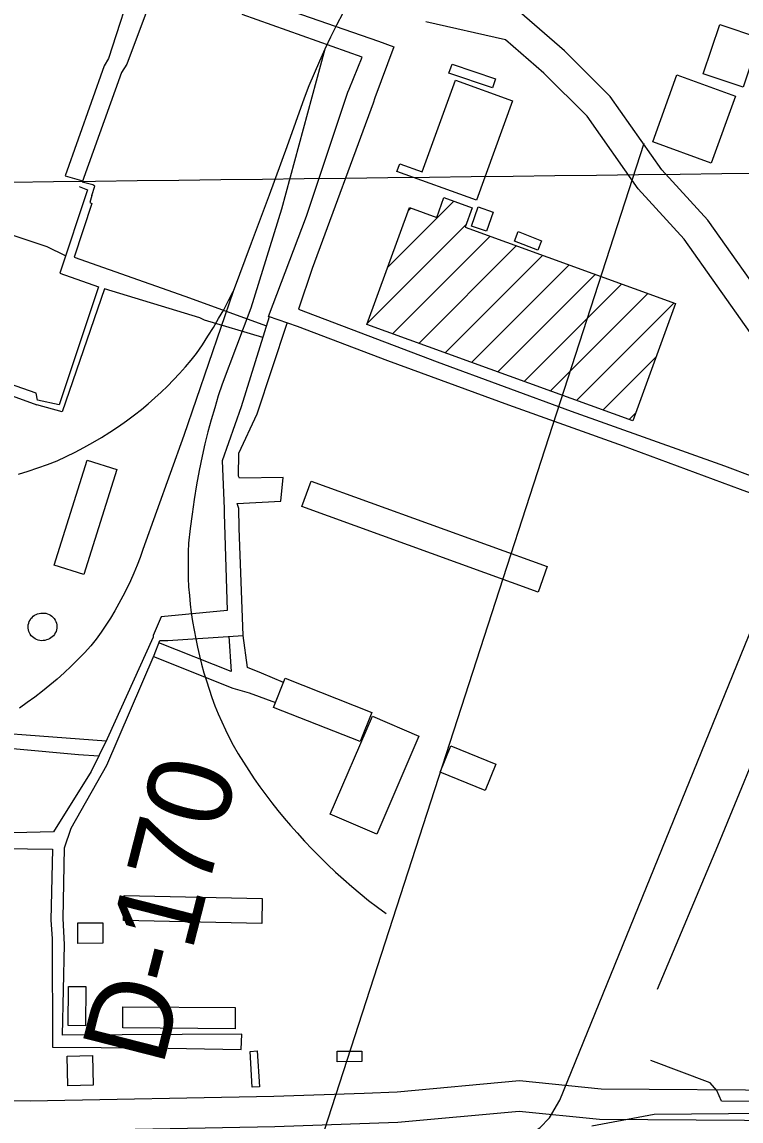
# Model space of a CAD drawing. Extents: x 3677843 to 3715951, y 511991 to 537744.
# Drawn here: x 3712396 to 3713106, y 522887 to 523972 of the extents above; entities that cross this region are included whole.
import ezdxf

# ---------------------------------------------------------------- set-up
doc = ezdxf.new("R2010")
doc.units = 0
for name, color, linetype in [('V-BLDG-OTLN', 7, 'Continuous'), ('V-DOMW-TANK', 7, 'Continuous'), ('V-GRID-MAJR', 7, 'Continuous'), ('V-RAIL-TRAK', 7, 'Continuous'), ('V-RIVR-FERY', 7, 'Continuous'), ('V-RIVR-RANG-IDEN', 7, 'Continuous'), ('V-ROAD-CNTR', 7, 'Continuous'), ('V-SITE-OTLN', 7, 'Continuous'), ('V-TOPO-SHOR', 7, 'Continuous'), ('V-UTIL-LINE', 7, 'Continuous')]:
    doc.layers.add(name, color=color, linetype=linetype)

msp = doc.modelspace()

# ---------------------------------------------------------------- linework, layer by layer
at = {"layer": 'V-BLDG-OTLN'}
for p, q in [((3712757.3, 523730.1), (3712822.5, 523795.3)), ((3712777.4, 523785.6), (3712780.2, 523788.4)), ((3712737.1, 523674.6), (3712834.5, 523772)), ((3712762.1, 523664.3), (3712858.5, 523760.7)), ((3712788, 523654.8), (3712884.5, 523751.3)), ((3712814, 523645.4), (3712910.4, 523741.8)), ((3712839.9, 523636), (3712936.3, 523732.4)), ((3712865.9, 523626.6), (3712962.3, 523723)), ((3712891.8, 523617.2), (3712988.2, 523713.6)), ((3712917.7, 523607.7), (3713014.1, 523704.2)), ((3712943.7, 523598.3), (3713040.1, 523694.7)), ((3712969.6, 523588.9), (3713022, 523641.3)), ((3712995.5, 523579.5), (3713001.8, 523585.8))]:
    msp.add_line(p, q, dxfattribs=at)
for points in [[(3713124.4, 523956.5), (3713108, 523907.9), (3713068.8, 523921.1), (3713085.2, 523969.7)], [(3712860.6, 523907), (3712817.6, 523921.6), (3712820.7, 523930.6), (3712863.7, 523916.1)], [(3712880.4, 523894.4), (3712844.8, 523796.2), (3712766.4, 523824.6), (3712769.1, 523832.2), (3712791.4, 523824.1), (3712824.3, 523914.7)], [(3713100.5, 523898.9), (3713076.6, 523832.9), (3713019, 523853.7), (3713042.8, 523919.8)], [(3713041.2, 523694.3), (3712999.1, 523578.2), (3712736.7, 523673.5), (3712778.6, 523789), (3712805.7, 523779.2), (3712812.8, 523798.8), (3712840.6, 523788.7), (3712833.7, 523769.7)], [(3712861.4, 523784.4), (3712854.8, 523765.6), (3712840, 523770.7), (3712846.6, 523789.6)], [(3712885.9, 523765.2), (3712909, 523756.2), (3712905.5, 523746.9), (3712882.3, 523755.8)], [(3712489.9, 523530.3), (3712457.1, 523426.5), (3712427.8, 523435.7), (3712460.5, 523539.6)], [(3712681.7, 523518.8), (3712914.8, 523434.5), (3712905.7, 523409.3), (3712672.6, 523493.7)], [(3712730.1, 523261.6), (3712644.6, 523295.4), (3712656.1, 523324.2), (3712741.5, 523290.5)], [(3712700.5, 523190), (3712742.1, 523286.7), (3712788.1, 523267), (3712746.5, 523170.2)], [(3712864.1, 523239.3), (3712853.4, 523213.4), (3712809, 523231.6), (3712819.7, 523257.6)], [(3712497, 523109.7), (3712633.3, 523106.7), (3712632.8, 523082.1), (3712496.5, 523085.1)], [(3712475.9, 523062.5), (3712451.4, 523062.4), (3712451.3, 523082.7), (3712475.9, 523082.7)], [(3712441.7, 522981.3), (3712442.1, 523019.9), (3712459.2, 523019.8), (3712458.8, 522981.1)], [(3712495.9, 522999.8), (3712606.7, 522999.1), (3712606.6, 522978.2), (3712495.7, 522978.9)], [(3712465.8, 522951.6), (3712466.3, 522922.4), (3712441.5, 522921.9), (3712440.9, 522951.2)], [(3712623.4, 522920.4), (3712621.4, 522955.8), (3712628.5, 522956.2), (3712630.5, 522920.8)], [(3712731.8, 522945.7), (3712707.3, 522945.6), (3712707.2, 522956), (3712731.8, 522956)]]:
    msp.add_lwpolyline(points, close=True, dxfattribs=at)
at = {"layer": 'V-DOMW-TANK'}
msp.add_lwpolyline([(3712420.3, 523362.1), (3712418.7, 523361.6), (3712417.1, 523361.4), (3712415.4, 523361.3), (3712413.8, 523361.5), (3712412.2, 523361.8), (3712410.6, 523362.4), (3712409.1, 523363.1), (3712407.8, 523364), (3712406.5, 523365), (3712405.4, 523366.2), (3712404.4, 523367.6), (3712403.6, 523369), (3712403, 523370.5), (3712402.6, 523372.1), (3712402.3, 523373.8), (3712402.3, 523375.4), (3712402.4, 523377), (3712402.8, 523378.7), (3712403.3, 523380.2), (3712404.1, 523381.7), (3712405, 523383.1), (3712406.1, 523384.3), (3712407.3, 523385.4), (3712408.6, 523386.4), (3712410.1, 523387.2), (3712411.6, 523387.8), (3712413.2, 523388.2), (3712414.8, 523388.4), (3712416.5, 523388.5), (3712418.1, 523388.5), (3712419.8, 523388.3), (3712421.4, 523387.8), (3712422.9, 523387.2), (3712424.4, 523386.4), (3712425.7, 523385.5), (3712426.9, 523384.3), (3712428, 523383.1), (3712428.9, 523381.7), (3712429.6, 523380.2), (3712430.2, 523378.6), (3712430.5, 523377), (3712430.6, 523375.3), (3712430.5, 523373.7), (3712430.2, 523372), (3712429.8, 523370.4), (3712429.1, 523368.9), (3712428.2, 523367.5), (3712427.2, 523366.2), (3712426, 523365), (3712424.7, 523364), (3712423.2, 523363.2), (3712421.7, 523362.5)], close=True, dxfattribs=at)
at = {"layer": 'V-GRID-MAJR'}
msp.add_spline([(3697869.7, 523644.4), (3703148.4, 523705.4), (3708427.1, 523767.2), (3713705.8, 523829.8)], degree=3, dxfattribs=at)
at = {"layer": 'V-RAIL-TRAK'}
for points in [[(3712735.1, 524027.6), (3712725.5, 524003.9), (3712719.1, 523992.4), (3712712.8, 523980.8), (3712706.8, 523969.1), (3712700.9, 523957.3), (3712695.2, 523945.4), (3712689.8, 523933.3), (3712684.5, 523921.3), (3712679.5, 523909.1), (3712674.7, 523896.8), (3712657.5, 523849), (3712640.1, 523801.3), (3712622.4, 523753.7), (3712604.6, 523706.2)], [(3712695.2, 523945.4), (3712652.4, 523787.2), (3712622, 523689.7), (3712593.9, 523614.7)], [(3712392.7, 523525.8), (3712402.4, 523528.7), (3712411.9, 523531.9), (3712421.4, 523535.3), (3712430.9, 523538.8), (3712439.8, 523543.1), (3712448.7, 523547.5), (3712457.4, 523552.1), (3712466.1, 523557), (3712474.6, 523562), (3712483, 523567.3), (3712491.3, 523572.7), (3712499.4, 523578.4), (3712507.4, 523584.2), (3712514.2, 523589.6), (3712520.8, 523595.2), (3712527.3, 523600.9), (3712533.6, 523606.7), (3712539.8, 523612.7), (3712545.9, 523618.9), (3712551.8, 523625.2), (3712557.5, 523631.6), (3712563.1, 523638.2), (3712568.6, 523644.9), (3712574.3, 523653.3), (3712579.8, 523661.8), (3712585.2, 523670.5), (3712590.3, 523679.3), (3712595.3, 523688.1), (3712600, 523697.1), (3712604.6, 523706.2)], [(3712604.6, 523706.2), (3712555.9, 523564), (3712515.6, 523451.4), (3712512.8, 523443.5), (3712509.8, 523435.7), (3712506.6, 523428), (3712503.2, 523420.4), (3712499.6, 523412.8), (3712495.8, 523405.4), (3712491.8, 523398), (3712487.7, 523390.8), (3712483.4, 523383.6), (3712478.9, 523376.6), (3712474.2, 523369.7), (3712469.4, 523362.9), (3712464.3, 523356.2), (3712457.9, 523349.3), (3712451.4, 523342.6), (3712444.7, 523336), (3712437.8, 523329.6), (3712430.8, 523323.4), (3712423.7, 523317.3), (3712416.4, 523311.4), (3712409, 523305.6), (3712401.4, 523300.1), (3712393.7, 523294.7)], [(3712593.9, 523614.7), (3712590, 523603), (3712586.4, 523591.2), (3712582.9, 523579.4), (3712579.7, 523567.5), (3712576.7, 523555.5), (3712574, 523543.4), (3712571.1, 523529.2), (3712568.6, 523515), (3712566.2, 523500.6), (3712564.1, 523486.3), (3712562.3, 523471.9), (3712560.7, 523457.5), (3712560.3, 523448.9), (3712560.1, 523440.3), (3712560.1, 523431.7), (3712560.3, 523423), (3712560.7, 523414.4), (3712561.4, 523405.8), (3712562.2, 523397.3), (3712563.3, 523388.7), (3712564.5, 523380.2), (3712566, 523371.7), (3712567.7, 523363.2), (3712569.5, 523354.8), (3712571.4, 523346.4), (3712573.5, 523338), (3712575.7, 523329.7), (3712578.2, 523321.5), (3712580.9, 523313.3), (3712583.7, 523305.2), (3712586.7, 523297.1), (3712590, 523289.1), (3712593.4, 523281.2), (3712597, 523273.4), (3712600.8, 523265.7), (3712604.8, 523258), (3712609.7, 523249.6), (3712614.8, 523241.2), (3712620, 523233), (3712625.4, 523224.9), (3712631, 523216.9), (3712636.8, 523209), (3712642.7, 523201.2), (3712648.8, 523193.6), (3712655, 523186.1), (3712661.4, 523178.7), (3712668, 523171.5), (3712675.2, 523163.5), (3712682.6, 523155.6), (3712690.1, 523147.9), (3712697.8, 523140.3), (3712705.7, 523132.9), (3712713.6, 523125.7), (3712721.8, 523118.6), (3712730, 523111.6), (3712738.4, 523104.9), (3712747, 523098.3), (3712755.6, 523091.9)]]:
    msp.add_lwpolyline(points, dxfattribs=at)
at = {"layer": 'V-RIVR-FERY'}
msp.add_lwpolyline([(3711661.2, 519687.3), (3713010.4, 523852.4)], dxfattribs=at)
at = {"layer": 'V-ROAD-CNTR'}
for points in [[(3713201.5, 523622.8), (3713138, 523685.1), (3713073.2, 523776.5), (3713027.8, 523826.3), (3712977, 523898.5), (3712931.9, 523943.5), (3712887.3, 523982.2), (3712799.6, 524002)], [(3713189.4, 523592.6), (3713115.1, 523665.6), (3713049.8, 523757.6), (3713004.4, 523807.5), (3712954, 523879.1), (3712911.4, 523921.5), (3712873.4, 523954.6), (3712794.8, 523972.3)], [(3712803.1, 522841.7), (3712814, 522848.1), (3712831.1, 522853.2), (3712867.1, 522863.2), (3712894.7, 522872.2), (3712907.5, 522880.2), (3712917.1, 522890.3), (3712927.2, 522907.5), (3713160.3, 523480.4)], [(3713552.4, 522906.1), (3713496.4, 522906.6), (3713157.8, 522917.2), (3712967.9, 522918.4), (3712887.2, 522926.6), (3712766.6, 522915.5)], [(3712733.9, 522914.3), (3712644.8, 522911.2), (3712404.4, 522906.6), (3712146.5, 522908.9), (3711922.2, 522912.6), (3711780.8, 522915.4)], [(3712766.6, 522915.5), (3712733.9, 522914.3)], [(3713314.6, 522882.3), (3713157.3, 522887.2), (3712966.3, 522888.5), (3712887.1, 522896.5), (3712767.2, 522885.5), (3712645.7, 522881.2), (3712404.6, 522876.6), (3712329.4, 522877.2)]]:
    msp.add_lwpolyline(points, dxfattribs=at)
at = {"layer": 'V-SITE-OTLN'}
for p, q in [((3713181.9, 522895), (3713020.4, 522893.4)), ((3713009.7, 522891.5), (3712958.6, 522882.1)), ((3713020.4, 522893.4), (3713009.7, 522891.5))]:
    msp.add_line(p, q, dxfattribs=at)
at = {"layer": 'V-TOPO-SHOR'}
msp.add_lwpolyline([(3713023.5, 523017.2), (3713083.2, 523158.9), (3713138.2, 523292.5), (3713181.7, 523402.5)], dxfattribs=at)
at = {"layer": 'V-UTIL-LINE'}
for points in [[(3712508.3, 524018.8), (3712481.7, 523936), (3712477.4, 523928.9), (3712438.9, 523820.4), (3712455, 523815.7)], [(3712529.6, 524010.9), (3712499.7, 523930.4), (3712494.5, 523922.3), (3712455.6, 523814)], [(3713226.3, 523466.4), (3713105.5, 523510.6), (3712989.9, 523553.4), (3712876.7, 523593.8), (3712757.4, 523637.6), (3712668.3, 523671.4), (3712639.4, 523681.3), (3712677, 523780.3), (3712717.9, 523903), (3712719.3, 523905.8), (3712732, 523937.5), (3712613.6, 523979.4)], [(3712646.3, 523988.5), (3712748.1, 523953.2), (3712763.2, 523947.6), (3712744.4, 523897.4), (3712743, 523892.1), (3712682.8, 523728.7), (3712669.2, 523688.5), (3712806.1, 523636.7), (3712938.3, 523587.8), (3713089.8, 523533.8), (3713229.6, 523481.1)], [(3712452.6, 523809.6), (3712460.7, 523806.3), (3712433.4, 523724.3), (3712471.8, 523710.7), (3712432.8, 523594.2), (3712411.5, 523598.9), (3712410.1, 523605.5)], [(3712465, 523800.7), (3712468, 523810.1), (3712466.2, 523811.3), (3712455.6, 523814)], [(3712465, 523800.7), (3712463.1, 523794), (3712465, 523793), (3712447.6, 523740), (3712557, 523701.4), (3712637.6, 523672.3)], [(3712439.1, 523741.4), (3712421.1, 523750.3), (3712382.7, 523763), (3712376.1, 523752.1), (3712349.8, 523674.9), (3712338, 523678.2), (3712322.9, 523636)], [(3712633.9, 523660.6), (3712576.5, 523677.8), (3712571.7, 523680.2), (3712477.5, 523708.8), (3712435.7, 523587.1), (3712411, 523594.1)], [(3712640.3, 523681), (3712612.6, 523592.3), (3712593.9, 523538.7), (3712595.9, 523491.9), (3712595.9, 523486.7), (3712598.9, 523391.1), (3712533.6, 523384.8), (3712525.6, 523366.3), (3712525.6, 523364.9), (3712480.4, 523264.4), (3712464.4, 523232.2), (3712427.2, 523172.5), (3712360.9, 523170.9), (3712193.9, 523174.3), (3712105.8, 523175.5), (3712102, 523178.8), (3712103.4, 523209.6), (3712109.5, 523215.3), (3712110.3, 523286.3), (3712111.2, 523299.1), (3712105, 523313.7), (3712121, 523370.5), (3712204.3, 523349), (3712228.3, 523342.5)], [(3712254, 523157.9), (3712426.3, 523155.5), (3712424.6, 523085.4), (3712426, 523067.4), (3712426.3, 522960), (3712522.4, 522959.3), (3712612.7, 522957.6), (3712613.2, 522972.8), (3712436.2, 522971.9), (3712438.3, 523061.3), (3712436.9, 523086.9), (3712438.1, 523156.9), (3712444.7, 523176.3), (3712480, 523238.4), (3712526.6, 523346.9), (3712532.3, 523361.6), (3712540.3, 523361.6), (3712614.6, 523366.5), (3712610.6, 523472.5), (3712610.1, 523491.9), (3712608.6, 523496.6), (3712651.7, 523499.1), (3712654, 523522.3), (3712610.9, 523521.7), (3712610, 523523.6), (3712610.4, 523546.3), (3712628.3, 523585.2), (3712658.1, 523674.9)], [(3712410.1, 523605.5), (3712287.9, 523648.3), (3712265.8, 523582), (3712254.4, 523572.5), (3712244.7, 523493.4), (3712242.4, 523475.9), (3712131.5, 523509.7), (3712040.1, 523541.7), (3712029.7, 523545.9), (3711892.8, 523591)], [(3712479.3, 523262.2), (3712303.4, 523275.4), (3712239, 523280.9), (3712241.4, 523285.6), (3712254.9, 523386.5), (3712265.1, 523472.6), (3712264.1, 523486.4), (3712259.9, 523485.4), (3712270.1, 523561.6), (3712273.4, 523565.4), (3712291.2, 523619.9), (3712312, 523629.9), (3712411, 523594.1)], [(3711888.1, 523580.1), (3711965.3, 523551.4), (3712067.2, 523515.2), (3712221.6, 523463.1), (3712241, 523456.5), (3712233.1, 523391.2), (3712222.9, 523288), (3712222, 523285.1), (3712220.1, 523267.6), (3712332.8, 523257.9), (3712332.8, 523259.8), (3712452.1, 523248.8), (3712472, 523247.5)], [(3712600.4, 523365.6), (3712602.6, 523331), (3712531.3, 523359)], [(3712654.4, 523320.1), (3712632.6, 523329.1), (3712618.7, 523334.9), (3712614.6, 523366.5)], [(3712526.1, 523345.6), (3712604.4, 523314.4), (3712620.3, 523309.9), (3712646.5, 523300.1)], [(3713716.5, 522930.9), (3713693.8, 522929.4), (3713623.7, 522924.1), (3713607.7, 522900.8), (3713420.3, 522904.6), (3713277.8, 522905.7), (3713086.6, 522906.7), (3713082.3, 522917.1), (3713075.7, 522924.6), (3713016.9, 522946.7)]]:
    msp.add_lwpolyline(points, dxfattribs=at)

# ---------------------------------------------------------------- texts
at = {"layer": 'V-RIVR-RANG-IDEN'}
msp.add_text('D-170', height=83, rotation=75.7083, dxfattribs=at).set_placement((3712534.9, 522939.5))

doc.saveas('drawing.dxf')
